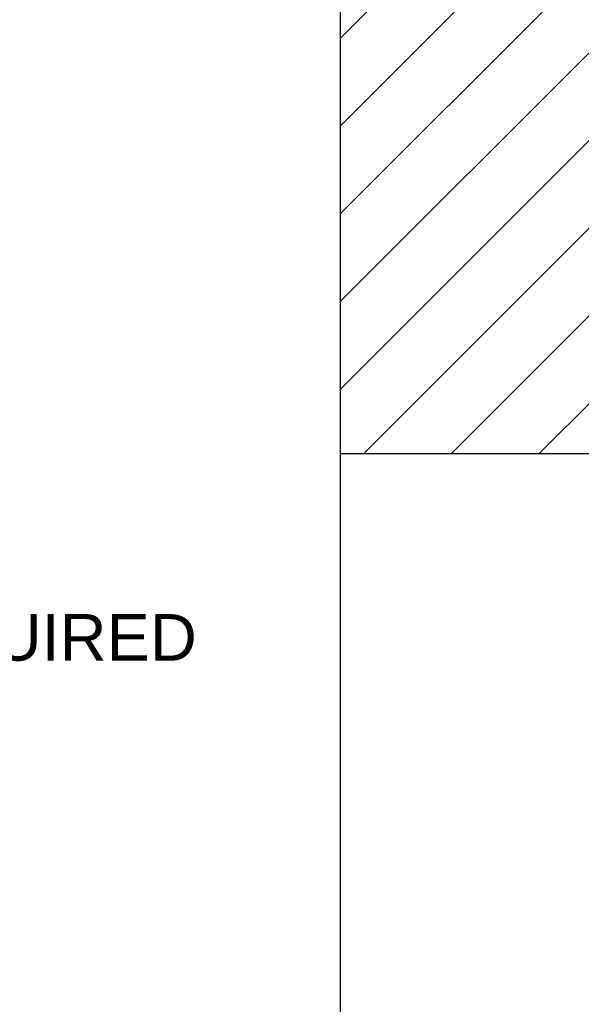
# Model space of a CAD drawing. Header units: inches. Extents: x 218.9 to 312.4, y 214.8 to 247.8.
# Tile 261 of 319: x 283.2 to 284.4, y 222.3 to 224.3. Entities that reach past the tile are written whole.
import ezdxf

# ---------------------------------------------------------------- set-up
doc = ezdxf.new("R2010")
doc.units = ezdxf.units.IN
doc.header["$LTSCALE"] = 0.25
doc.header["$MEASUREMENT"] = 0
doc.layers.add('ANNOTATIONS', color=1, linetype='Continuous')
doc.layers.add('MOTOR RH', color=7, linetype='Continuous')
doc.styles.add('ARIAL', font='arial.ttf', dxfattribs={"height": 0.09375})

msp = doc.modelspace()

# ---------------------------------------------------------------- hatches: boundary and pattern name
at = {"layer": 'MOTOR RH'}
h = msp.add_hatch(dxfattribs=at)
h.set_pattern_fill('ANSI31', color=256, style=0)
h.set_pattern_definition([(45, (51.96407, -31.70349), (-0.088388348, 0.088388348), [])])
edge = h.paths.add_edge_path()
edge.add_line((283.87756, 226.02602), (283.87756, 223.41511))
edge.add_line((283.87756, 223.41511), (284.39319, 223.41511))
edge.add_line((284.39319, 226.02602), (284.39319, 223.41511))
edge = h.paths.add_edge_path()
edge.add_line((283.83117, 226.02602), (284.11828, 226.02602))
edge.add_line((284.11828, 226.02602), (284.11828, 225.95732))
edge.add_line((284.11828, 225.95732), (284.15669, 226.09068))
edge.add_line((284.15669, 226.09068), (284.15669, 226.02602))
edge.add_line((284.15669, 226.02602), (284.45188, 226.02602))

# ---------------------------------------------------------------- linework, layer by layer
for p, q in [((283.87756, 226.02602), (283.87756, 220.41511)), ((283.87756, 223.41511), (284.39319, 223.41511))]:
    msp.add_line(p, q, dxfattribs=at)

# ---------------------------------------------------------------- texts
at = {"layer": 'ANNOTATIONS', "insert": (283.58866, 223.03212), "char_height": 0.09375, "attachment_point": 6, "style": 'ARIAL'}
msp.add_mtext('3" CLEARANCE REQUIRED', dxfattribs=at)

doc.saveas('drawing.dxf')
